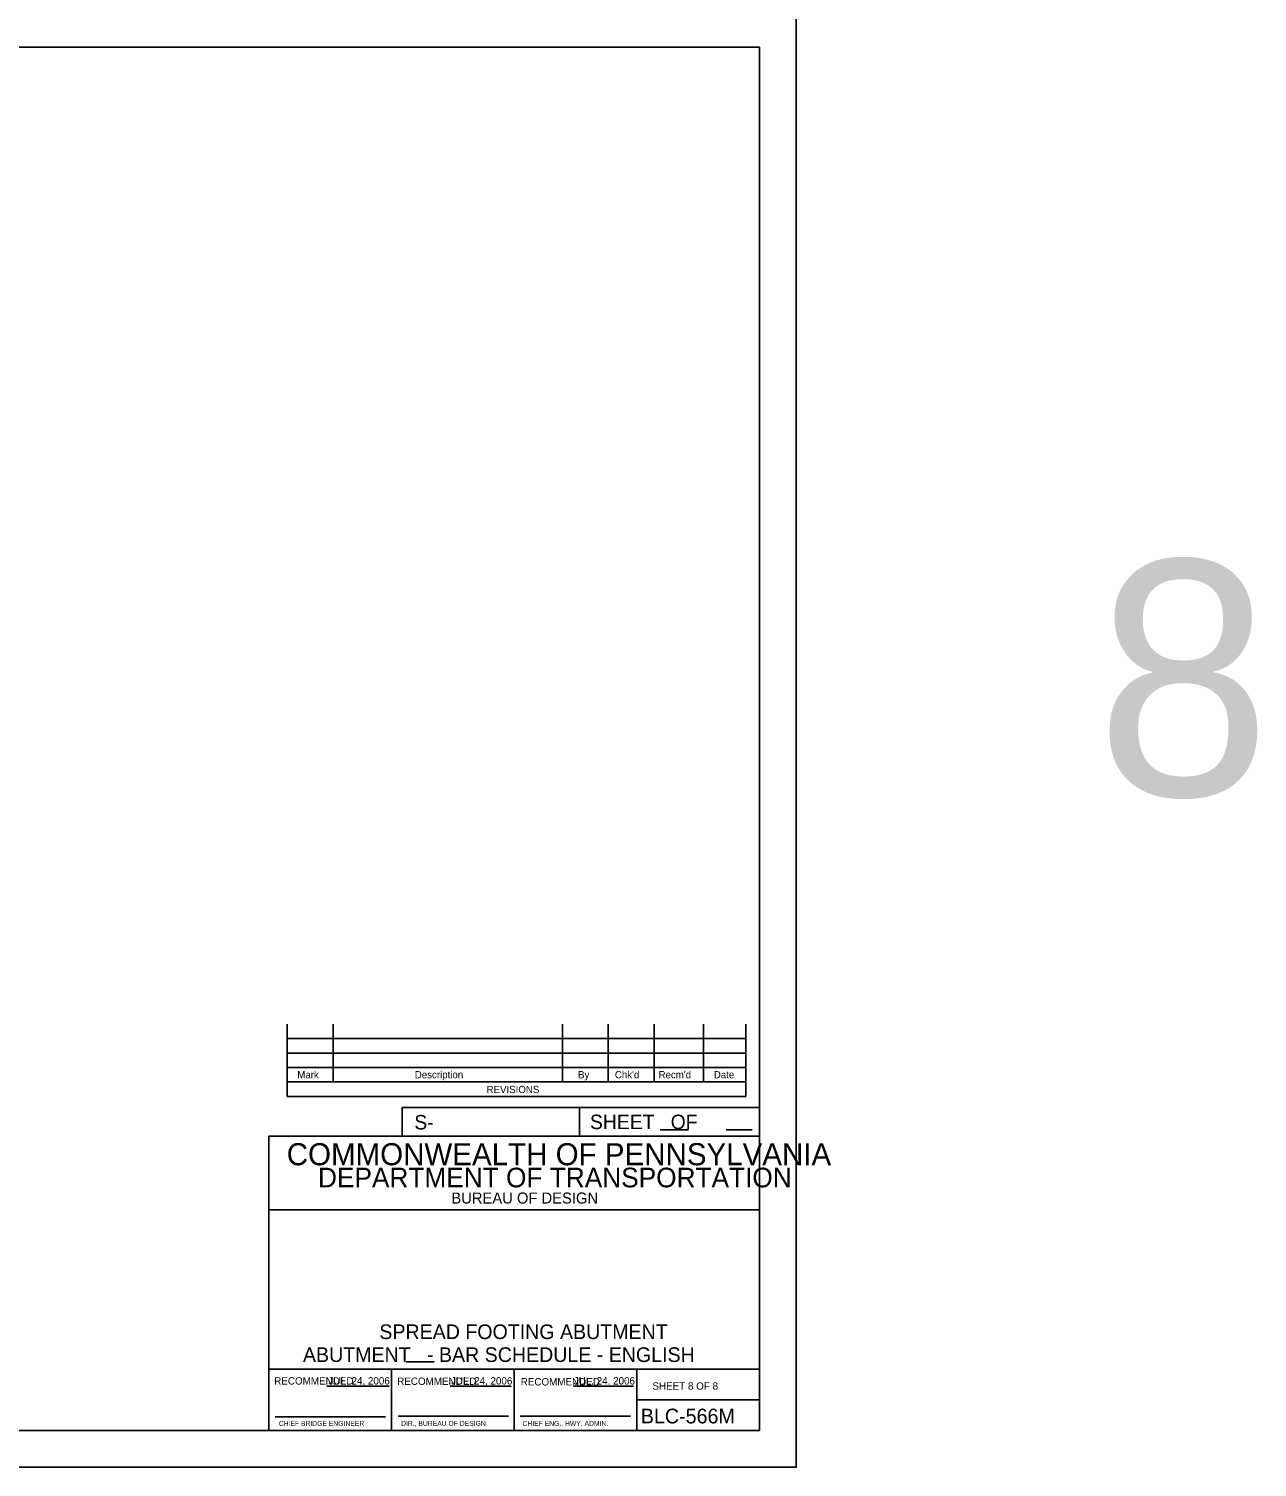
# Model space of a CAD drawing. Extents: x 634540 to 640306, y 296059 to 300275.
# Drawn here: x 639805 to 640305, y 296059 to 296646 of the extents above; entities that cross this region are included whole.
import ezdxf

# ---------------------------------------------------------------- set-up
doc = ezdxf.new("R2010")
doc.units = 0
for name, color, linetype in [('2', 7, 'Continuous'), ('4', 7, 'Continuous'), ('PLT-BNDY', 7, 'Continuous')]:
    doc.layers.add(name, color=color, linetype=linetype)

msp = doc.modelspace()

# ---------------------------------------------------------------- linework, layer by layer
at = {"layer": '2'}
for p, q in [((639316.46, 296638.46), (640102.46, 296638.46)), ((640102.46, 296638.46), (640102.46, 296074.46)), ((639909.92, 296240.15), (639909.92, 296210.62)), ((639928.62, 296240.15), (639928.62, 296216.53)), ((640022.13, 296240.15), (640022.13, 296216.53)), ((640040.83, 296240.15), (640040.83, 296216.53)), ((640059.53, 296240.15), (640059.53, 296216.53)), ((640079.59, 296240.15), (640079.59, 296216.53)), ((640096.94, 296240.15), (640096.94, 296210.62)), ((640096.94, 296234.24), (639909.92, 296234.24)), ((640096.94, 296228.34), (639909.92, 296228.34)), ((640096.94, 296222.43), (639909.92, 296222.43)), ((640096.94, 296216.53), (639909.92, 296216.53)), ((640096.94, 296210.62), (639909.92, 296210.62)), ((640102.46, 296206.11), (639956.78, 296206.11)), ((639956.78, 296206.11), (639956.78, 296194.46)), ((640029.09, 296206.11), (640029.09, 296194.46)), ((640102.46, 296194.46), (639902.46, 296194.46)), ((639902.46, 296194.46), (639902.46, 296074.46)), ((640061.95, 296197), (640073.6, 296197)), ((640088.83, 296197), (640099.56, 296197)), ((640102.46, 296074.46), (640102.46, 296194.46)), ((640102.46, 296164.46), (639902.46, 296164.46)), ((640102.46, 296099.46), (639902.46, 296099.46)), ((639952.46, 296074.46), (639952.46, 296099.46)), ((640002.46, 296099.46), (640002.46, 296074.46)), ((640052.46, 296099.46), (640052.46, 296074.46)), ((639926.11, 296092.53), (639951.49, 296092.53)), ((639976.38, 296092.53), (640001.27, 296092.53)), ((640026.65, 296092.53), (640051.06, 296092.53)), ((640052.46, 296086.96), (640102.46, 296086.96)), ((639904.96, 296079.96), (639949.96, 296079.96)), ((639955.08, 296080.33), (640000.08, 296080.33)), ((640004.83, 296080.33), (640049.83, 296080.33)), ((640102.46, 296074.46), (639316.46, 296074.46)), ((639902.46, 296074.46), (640102.46, 296074.46))]:
    msp.add_line(p, q, dxfattribs=at)
at = {"layer": '4'}
msp.add_line((639958.4, 296102.41), (639969.76, 296102.41), dxfattribs=at)
at = {"layer": 'PLT-BNDY'}
msp.add_lwpolyline([(639276.46, 296653.46), (640117.46, 296653.46), (640117.46, 296059.46), (639276.46, 296059.46)], close=True, dxfattribs=at)

# ---------------------------------------------------------------- texts
at = {"layer": '2'}
for s, height, p in [('Mark', 2.952, (639914.02, 296218.03)), ('Description', 2.9523, (639961.92, 296218.03)), ('By', 2.952, (640028.49, 296218.03)), ("Chk'd", 2.952, (640043.52, 296218.03)), ("Recm'd", 2.953, (640061.33, 296218.03)), ('Date', 2.952, (640083.86, 296218.03)), ('REVISIONS', 2.952, (639991.2, 296212.01)), ('S-', 5.905, (639961.73, 296197.17)), ('COMMONWEALTH OF PENNSYLVANIA', 9, (639909.71, 296182.58)), ('DEPARTMENT OF TRANSPORTATION', 8.0002, (639922.46, 296173.58)), ('BUREAU OF DESIGN', 4.5, (639976.83, 296166.96)), ('ABUTMENT   - BAR SCHEDULE - ENGLISH', 5.9728, (639916.32, 296102.37)), ('RECOMMENDED', 3, (639904.61, 296093.15)), ('JUL. 24, 2006', 3, (639926.74, 296093.18)), ('RECOMMENDED', 3, (639954.74, 296093.03)), ('JUL. 24, 2006', 3, (639976.74, 296093.18)), ('RECOMMENDED', 3, (640005.11, 296092.78)), ('JUL. 24, 2006', 3, (640026.74, 296093.18)), ('SHEET 8 OF 8', 3, (640058.83, 296091.08)), ('BLC-566M', 6, (640054.08, 296077.33)), ('CHIEF BRIDGE ENGINEER', 2.0002, (639906.46, 296076.33)), ('DIR., BUREAU OF DESIGN', 2.0002, (639956.33, 296076.33)), ('CHIEF ENG., HWY. ADMIN.', 2.0002, (640005.83, 296076.33))]:
    msp.add_text(s, height=height, dxfattribs=at).set_placement(p)
msp.add_text('SHEET   OF', height=5.907, rotation=360, dxfattribs=at).set_placement((640033.35, 296197.31))
at = {"layer": '4'}
for s, height, p in [('8', 96, (640239.63, 296333.22)), ('SPREAD FOOTING ABUTMENT', 5.9728, (639947.47, 296111.71))]:
    msp.add_text(s, height=height, dxfattribs=at).set_placement(p)

doc.saveas('drawing.dxf')
